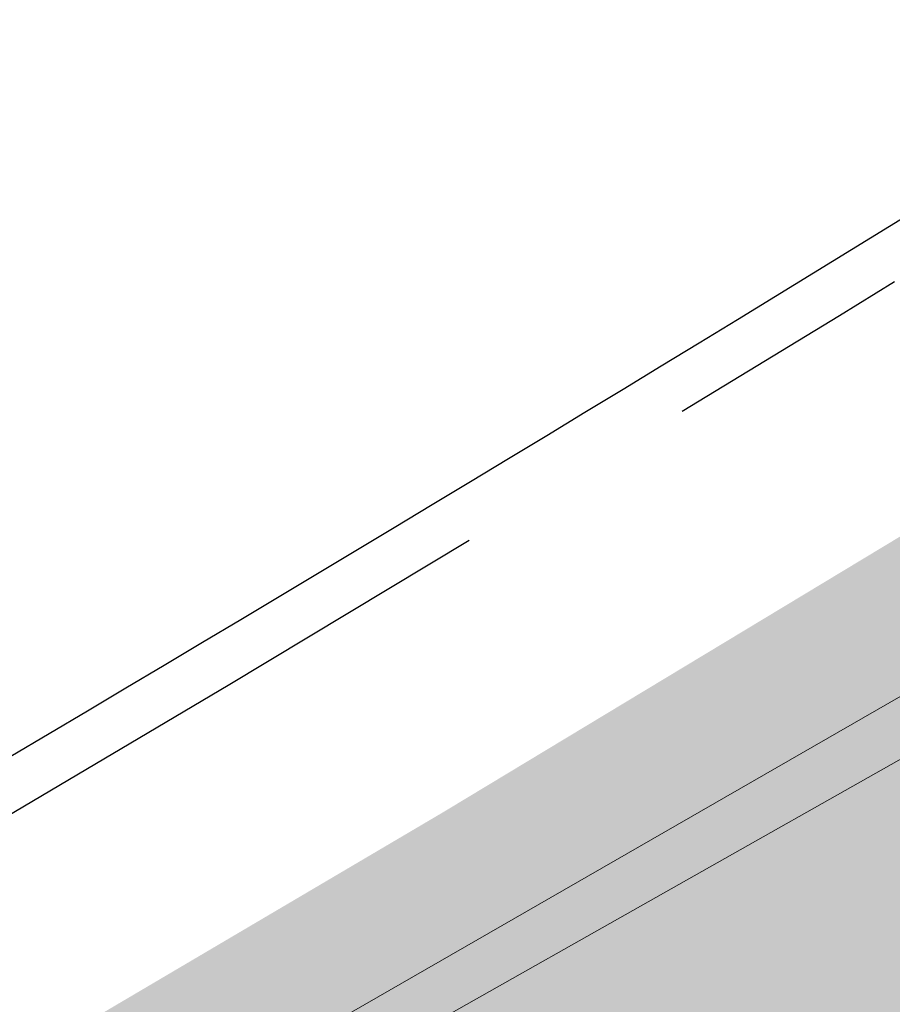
# Model space of a CAD drawing. Header units: metres. Extents: x 163628 to 167855, y 402678 to 405435.
# Tile 481 of 656: x 167394.63 to 167396.03, y 404861.53 to 404863.12. Entities that reach past the tile are written whole.
import ezdxf

# ---------------------------------------------------------------- set-up
doc = ezdxf.new("R2010")
doc.units = ezdxf.units.M
for name, pattern in [('X-CA190022.004-UO-DWM_Snelfietsroute$0$1-2', [3, 0, -2, 1]), ('X-CA190022.004-UO-DWM_Snelfietsroute$0$VH-GELEIDEBAND_50X200', [8, 4, -2, 0, -2]), ('X-CA190022.004-UO-DWM_Snelfietsroute$0$VH-OPSLUITBAND_80X200', [14, 8, -2, 2, -2])]:
    doc.linetypes.add(name, pattern=pattern)
for name, color, linetype, lineweight in [('X-CA190022.004-UO-BGT_Ondergrond$0$GE_316_WGDFietspad_Vlak_GEM', 253, 'Continuous', 9), ('X-CA190022.004-UO-BGT_Ondergrond$0$GE_479_BTDGroenvoorziening_grasenkruida_GEM', 253, 'Continuous', 9), ('X-CA190022.004-UO-DTM inmeting$0$B-WE-VH-VERHARDING_ASFALT-G', 246, 'Continuous', 0), ('X-CA190022.004-UO-DWM_Snelfietsroute$0$N-WE-VH-KANTOPSLUITING_ACHTERKANTBAND-G', 125, 'Continuous', 25), ('X-CA190022.004-UO-DWM_Snelfietsroute$0$N-WE-VH-KANTOPSLUITING_GELEIDEBAND_50X200-G', 125, 'X-CA190022.004-UO-DWM_Snelfietsroute$0$VH-GELEIDEBAND_50X200', 25), ('X-CA190022.004-UO-DWM_Snelfietsroute$0$N-WE-VH-KANTOPSLUITING_OPSLUITBAND_80X200-G', 125, 'X-CA190022.004-UO-DWM_Snelfietsroute$0$VH-OPSLUITBAND_80X200', 25), ('X-CA190022.004-UO-DWM_Snelfietsroute$0$N-WE-VW-MARKERING_LANGS_STREEP_12-G', 7, 'X-CA190022.004-UO-DWM_Snelfietsroute$0$1-2', 35), ('X-CA190022.004-UO-DWM_Snelfietsroute$0$N-WE-VW-MARKERING_LANGS_STREEP_DOORGETROKKEN_010-G', 125, 'Continuous', 25)]:
    doc.layers.add(name, color=color, linetype=linetype, lineweight=lineweight)
doc.layers.add('X-CA190022.004-UO-KL_Wenstracé_v0.3$0$N-WE-KL-TRACE_WENSTRACE-G 1.0m', color=74, linetype='Continuous', lineweight=35, transparency=0.6)

msp = doc.modelspace()

# ---------------------------------------------------------------- linework, layer by layer
at = {"layer": 'X-CA190022.004-UO-BGT_Ondergrond$0$GE_316_WGDFietspad_Vlak_GEM', "flags": 128}
msp.add_lwpolyline([(167368.981, 404846.466), (167381.557, 404853.698), (167382.306, 404854.129), (167386.437, 404856.505), (167387.316, 404857.01), (167388.203, 404857.52), (167398.04, 404863.177)], dxfattribs=at)
at = {"layer": 'X-CA190022.004-UO-BGT_Ondergrond$0$GE_479_BTDGroenvoorziening_grasenkruida_GEM', "flags": 128}
msp.add_lwpolyline([(167398.04, 404863.177), (167388.203, 404857.52), (167387.316, 404857.01), (167386.457, 404858.513), (167404.185, 404870.05), (167404.019, 404872.416), (167404.15, 404872.347), (167405.442, 404871.835), (167408.223, 404871.146), (167411.392, 404872.393), (167413.819, 404874.138), (167415.221, 404876.379), (167415.156, 404880.274), (167414.836, 404885.141), (167414.618, 404889.075), (167414.781, 404894.281), (167415.895, 404899.11), (167418.121, 404903.623), (167421.793, 404909.346), (167425.691, 404914.648), (167430.241, 404920.627), (167433.288, 404926.385), (167435.746, 404932.159)], dxfattribs=at)
at = {"layer": 'X-CA190022.004-UO-DTM inmeting$0$B-WE-VH-VERHARDING_ASFALT-G'}
msp.add_polyline3d([(167413.376, 404870.576, 9.069), (167409.294, 404868.793, 9.051), (167402.946, 404865.807, 9.04), (167397.19, 404862.576, 9.045), (167392.231, 404859.773, 9.029), (167387.419, 404856.919, 9.034), (167386.497, 404856.528, 9.036), (167382.221, 404854.07, 9.037), (167381.527, 404853.671, 9.03), (167374.765, 404849.697, 9.029), (167368.935, 404846.429, 9.02)], dxfattribs=at)
at = {"layer": 'X-CA190022.004-UO-DWM_Snelfietsroute$0$N-WE-VH-KANTOPSLUITING_ACHTERKANTBAND-G', "ltscale": 0.2, "flags": 128}
for points in [[(167393.9345, 404861.5344, 0.023806), (167401.6389, 404866.5106, 0.023806)], [(167394.6523, 404860.2976, 0.021249), (167401.6548, 404864.7699, 0.021249)]]:
    msp.add_lwpolyline(points, format="xyb", dxfattribs=at)
at = {"layer": 'X-CA190022.004-UO-DWM_Snelfietsroute$0$N-WE-VH-KANTOPSLUITING_GELEIDEBAND_50X200-G', "ltscale": 0.2, "flags": 128}
msp.add_lwpolyline([(167394.7527, 404860.1246, 0.021252), (167401.7704, 404864.6067, 0.021252)], format="xyb", dxfattribs=at)
at = {"layer": 'X-CA190022.004-UO-DWM_Snelfietsroute$0$N-WE-VH-KANTOPSLUITING_OPSLUITBAND_80X200-G', "ltscale": 0.2, "flags": 128}
msp.add_lwpolyline([(167393.9746, 404861.4652, 0.023806), (167401.6854, 404866.4455, 0.023806)], format="xyb", dxfattribs=at)
at = {"layer": 'X-CA190022.004-UO-DWM_Snelfietsroute$0$N-WE-VW-MARKERING_LANGS_STREEP_12-G', "linetype": 'X-CA190022.004-UO-DWM_Snelfietsroute$0$1-2', "const_width": 0.1, "flags": 128}
msp.add_lwpolyline([(167321.0534, 404815.0695, 0.001527), (167328.8316, 404819.5522), (167395.7566, 404858.3948, 0.023806), (167403.7512, 404863.5585, 0.023806)], format="xyb", dxfattribs=at)
at = {"layer": 'X-CA190022.004-UO-DWM_Snelfietsroute$0$N-WE-VW-MARKERING_LANGS_STREEP_DOORGETROKKEN_010-G', "const_width": 0.1, "flags": 128}
msp.add_lwpolyline([(167394.828, 404859.9949, 0.023806), (167402.6747, 404865.063, 0.023806)], format="xyb", dxfattribs=at)
at = {"layer": 'X-CA190022.004-UO-KL_Wenstracé_v0.3$0$N-WE-KL-TRACE_WENSTRACE-G 1.0m', "ltscale": 0.2, "const_width": 1, "flags": 128}
msp.add_lwpolyline([(167387.3651, 404856.6463), (167390.3606, 404858.3849), (167390.4072, 404858.4119), (167391.0252, 404858.7705), (167394.601, 404860.8459), (167394.7266, 404860.9189), (167395.5654, 404861.4134), (167396.3978, 404861.9156), (167397.225, 404862.4264), (167398.0469, 404862.9457), (167398.8634, 404863.4734), (167399.6744, 404864.0095), (167400.4802, 404864.5542), (167401.0822, 404864.9691), (167401.2785, 404865.1058), (167402.0736, 404865.6675), (167402.8618, 404866.2366), (167403.6444, 404866.8139), (167404.3135, 404867.3175), (167404.4193, 404867.398), (167405.1908, 404867.9921), (167405.9549, 404868.5931)], dxfattribs=at)

doc.saveas('drawing.dxf')
